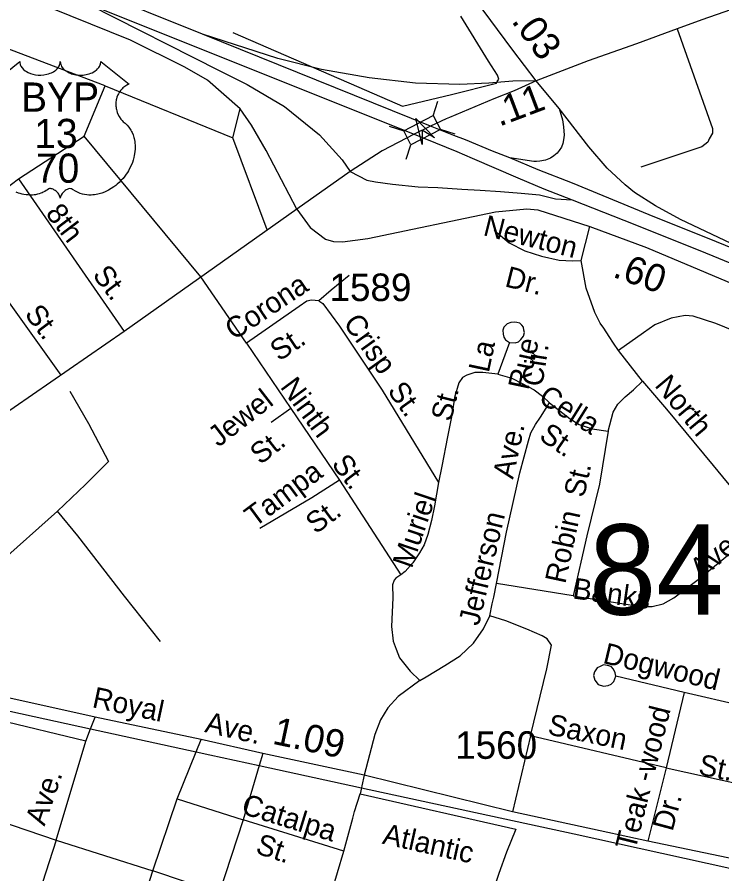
# Model space of a CAD drawing. Extents: x 2206922 to 2357709, y 510027 to 673830.
# Drawn here: x 2305617 to 2308815, y 597395 to 601284 of the extents above; entities that cross this region are included whole.
import ezdxf

# ---------------------------------------------------------------- set-up
doc = ezdxf.new("R2010")
doc.units = 0
for name, color, linetype in [('Exist Hydrographic Misc Water Feature', 7, 'Continuous'), ('Exist Railroad Mainline', 7, 'Continuous'), ('Exist Road Non-System Type 51', 7, 'Continuous'), ('Exist Road Non-System Type 51 Label', 7, 'Continuous'), ('Exist Road Primary Interstate Ramp 1 Lane Attributed', 7, 'Continuous'), ('Exist Road Primary US Divided Attributed', 7, 'Continuous'), ('Exist Road Primary US Service Attributed', 7, 'Continuous'), ('Exist Road Primary US Shield CELL', 7, 'Continuous'), ('Exist Road Primary US Shield Number Label', 7, 'Continuous'), ('Exist Road Secondary Mileage Hundredths English Label', 7, 'Continuous'), ('Exist Road Secondary Structure Standard Bridge Attributed CELL', 7, 'Continuous'), ('Exist Road Secondary Structure Standard Bridge CELL', 7, 'Continuous'), ('Exist Road Secondary Structure Standard Bridge Number Label', 7, 'Continuous'), ('Exist Road Secondary Type 51 Attributed', 7, 'Continuous'), ('Exist Road Secondary Type 51 Label', 7, 'Continuous'), ('Exist Road Secondary Type 51 Number Label', 7, 'Continuous'), ('Exist Road Secondary Type 51 Undivided 4 Lane Attributed', 7, 'Continuous')]:
    doc.layers.add(name, color=color, linetype=linetype)

msp = doc.modelspace()

# ---------------------------------------------------------------- linework, layer by layer
at = {"layer": 'Exist Hydrographic Misc Water Feature'}
for points in [[(2306596, 601215), (2306871.6, 601094), (2307202.8, 600951.7), (2307365.6, 600879.8), (2307588.9, 600932.1), (2307792.3, 600984.2), (2307796.2, 600992.2), (2307803.8, 601002.4), (2307797.8, 601020.3), (2307757, 601083.6), (2307631.1, 601288.3)], [(2305856.6, 599586.2), (2305941.7, 599439.2), (2306031.5, 599266.3), (2305926.9, 599163.2), (2305800, 599042)], [(2305800, 599042), (2305530.8, 598803.1)], [(2306268.4, 598449.2), (2306104.1, 598655.1), (2305893.3, 598929), (2305800, 599042)]]:
    msp.add_lwpolyline(points, dxfattribs=at)
at = {"layer": 'Exist Railroad Mainline'}
msp.add_lwpolyline([(2304294.9, 598418.8), (2304538, 598363.6), (2304748.3, 598321.9), (2304960.9, 598270.3), (2305950.6, 598053.5), (2306429.5, 597948.6), (2306491.6, 597935), (2306716.2, 597886.4), (2307180.2, 597785.8), (2308144.5, 597577), (2309648, 597246.1), (2309708.2, 597232.8), (2310214.4, 597121.4), (2311623.2, 596798.7), (2311745.3, 596770.1), (2313214.2, 596430), (2313294.1, 596411.6), (2313449.1, 596375.8)], dxfattribs=at)
at = {"layer": 'Exist Road Non-System Type 51'}
for p, q in [((2306016.8, 600971.8), (2305093.3, 601322.4)), ((2305920.8, 600743.5), (2306016.8, 600971.8)), ((2306016.8, 600971.8), (2306596, 600735.6)), ((2306596, 600735.6), (2306629.1, 600867.9)), ((2305623.4, 600549.8), (2305920.8, 600743.5)), ((2306451.7, 600105.6), (2305920.8, 600743.5)), ((2306751.8, 600319), (2306596, 600735.6)), ((2305335.3, 600330.9), (2305623.4, 600549.8)), ((2305623.4, 600549.8), (2306103.4, 599857.6)), ((2305335.3, 600330.9), (2305815.4, 599658.4)), ((2308177.7, 600179.7), (2308216.2, 600333.8)), ((2306657.9, 599804.5), (2306451.7, 600105.6)), ((2306657.9, 599804.5), (2306859, 599507.8)), ((2307852, 599807.8), (2307798.4, 599662.8)), ((2308455.4, 599631.1), (2308345.9, 599771.5)), ((2306859, 599507.8), (2306770.6, 599443.7)), ((2306859, 599507.8), (2307080.5, 599182.9)), ((2307080.5, 599182.9), (2306954.7, 599101.4)), ((2307080.5, 599182.9), (2307358.3, 598751.9)), ((2308140.3, 598657.5), (2307792.6, 598713.2)), ((2308643.7, 598218.8), (2308333.7, 598292.4)), ((2308643.7, 598218.8), (2308562.5, 597876.7)), ((2309086.5, 598116), (2308643.7, 598218.8)), ((2305928.7, 597997.9), (2305488, 598103.5)), ((2305950.6, 598053.5), (2305971.7, 598107.1)), ((2305928.7, 597997.9), (2305950.6, 598053.5)), ((2305794.1, 597548.1), (2305928.7, 597997.9)), ((2306429.5, 597948.6), (2306452.5, 598005.5)), ((2307947.1, 598021.1), (2307864.7, 597677.3)), ((2308562.5, 597876.7), (2307947.1, 598021.1)), ((2306343.3, 597735.5), (2306429.5, 597948.6)), ((2306732.9, 597942), (2306716.2, 597886.4)), ((2306716.2, 597886.4), (2306642.4, 597641)), ((2308562.5, 597876.7), (2308478.8, 597544)), ((2308562.5, 597876.7), (2309003.3, 597779.7)), ((2307180.2, 597785.8), (2307174.3, 597759.1)), ((2306232.4, 597409.5), (2306343.3, 597735.5)), ((2306343.3, 597735.5), (2306642.4, 597641)), ((2305368.4, 597694), (2305794.1, 597548.1)), ((2306642.4, 597641), (2306533.8, 597307.2)), ((2307099.6, 597497.7), (2306642.4, 597641)), ((2305794.1, 597548.1), (2305681.5, 597201.6)), ((2305794.1, 597548.1), (2306232.4, 597409.5)), ((2306997.3, 597151.2), (2307099.6, 597497.7)), ((2306126.1, 597070.9), (2306232.4, 597409.5)), ((2306533.8, 597307.2), (2306232.4, 597409.5))]:
    msp.add_line(p, q, dxfattribs=at)
for points in [[(2308612.5, 601230.9), (2308772.9, 600778), (2308772.9, 600756.8), (2308758.4, 600732), (2308752.4, 600716), (2308724.6, 600695.6), (2308447.1, 600602.6)], [(2307782.2, 600316.3), (2307849.8, 600260), (2307921.6, 600223.4), (2307997.6, 600199.4), (2308076.4, 600181.1), (2308136.9, 600178.3), (2308177.7, 600179.7)], [(2308345.9, 599771.5), (2308323.7, 599803.5), (2308304.5, 599834.3), (2308279.2, 599872.4), (2308263.9, 599895.5), (2308238.3, 599943.8), (2308198.9, 600053), (2308177.7, 600179.7)], [(2307124.1, 600110.7), (2307042.1, 600045.4), (2306985.8, 599996.7)], [(2306985.8, 599996.7), (2306952.5, 599999.2), (2306932, 599994.1), (2306897.4, 599971.1), (2306657.9, 599804.5)], [(2306985.8, 599996.7), (2307005, 599983.9), (2307080.5, 599881.3), (2307273.9, 599591.1), (2307529.8, 599171.5)], [(2307852, 599807.8), (2307878.1, 599806.1), (2307892.1, 599810.2), (2307903.9, 599820.3), (2307915.7, 599836.4), (2307919.6, 599852.6), (2307917.4, 599862.5), (2307915.3, 599876.4), (2307907.3, 599886.3), (2307899.1, 599894.1), (2307885.2, 599898), (2307873.1, 599899.9), (2307857.2, 599897.9), (2307841.2, 599891.6), (2307825.4, 599877.4), (2307821.6, 599863.4), (2307823.7, 599845.5), (2307825.9, 599831.6), (2307834, 599819.5), (2307852, 599807.8)], [(2309000.2, 599806.4), (2308788.3, 599892.7), (2308685.6, 599927), (2308649.4, 599929.1), (2308586, 599917.6), (2308511.1, 599886.8), (2308459.2, 599850.3), (2308345.9, 599771.5)], [(2307798.4, 599662.8), (2307731.1, 599670.5), (2307694.6, 599670.5), (2307658.1, 599659), (2307638.9, 599647.5), (2307621.6, 599624.4), (2307602.4, 599557.1), (2307590.9, 599484.1), (2307569.8, 599378.3), (2307544.8, 599245.7), (2307529.8, 599171.5)], [(2307798.4, 599662.8), (2307861.8, 599645.5), (2307909.8, 599621.5), (2307963.6, 599592.7), (2308002, 599562.9), (2308032.8, 599533.1)], [(2308299.8, 599404.3), (2308322.8, 599490.8), (2308344, 599527.3), (2308376.6, 599560), (2308415, 599592.7), (2308455.4, 599631.1)], [(2308455.4, 599631.1), (2308564.9, 599504.3), (2308776.2, 599248.6), (2309002.8, 598972.9)], [(2307792.6, 598713.2), (2307838.7, 598945.8), (2307898.3, 599215), (2307938.6, 599360.1), (2307948.2, 599396.6), (2307969.4, 599435.1), (2307992.4, 599467.7), (2308032.8, 599533.1)], [(2308032.8, 599533.1), (2308126.9, 599460), (2308167.2, 599435.1), (2308226.8, 599415.8), (2308299.8, 599404.3)], [(2308299.8, 599404.3), (2308259.5, 599163.4), (2308202, 598928.8), (2308140.3, 598657.5)], [(2307529.8, 599171.5), (2307510.9, 599065.3), (2307497.6, 598999.1), (2307480.4, 598935), (2307464.8, 598889), (2307443.3, 598852.7), (2307413.7, 598806.5), (2307378.1, 598768.1), (2307358.3, 598751.9)], [(2306954.7, 599101.4), (2306718.8, 598962.9)], [(2308140.3, 598657.5), (2308447.7, 598609.4), (2308499.6, 598609.4), (2308549.5, 598621), (2308597.5, 598647.9), (2308714.7, 598736.3), (2309002.8, 598972.9)], [(2307358.3, 598751.9), (2307336.5, 598737.6), (2307328.5, 598727.6), (2307320.9, 598707.5), (2307321.6, 598647.5), (2307316.8, 598517.5), (2307323.7, 598451.6), (2307337.9, 598415.7), (2307352.3, 598375.9), (2307401, 598314.5), (2307444.9, 598272.1)], [(2307761.9, 598567.1), (2307773.4, 598621), (2307781.1, 598651.7), (2307792.6, 598713.2)], [(2307444.9, 598272.1), (2307473.3, 598289.4), (2307558.2, 598341.3), (2307627.4, 598385.5), (2307688.9, 598442.2), (2307733.1, 598507.5), (2307761.9, 598567.1)], [(2307947.1, 598021.1), (2308020.6, 598325.1), (2308042.4, 598432.6), (2308023.1, 598461.4), (2308000.1, 598474.9), (2307930.9, 598505.6), (2307834.9, 598544.1), (2307761.9, 598567.1)], [(2308333.7, 598292.4), (2308331.2, 598307.7), (2308324.4, 598324.6), (2308312.9, 598335.7), (2308296.9, 598341.5), (2308278.8, 598343.4), (2308262.9, 598337.1), (2308248.9, 598330.9), (2308237.2, 598312.9), (2308233.4, 598294.9), (2308239.6, 598274.9), (2308253.8, 598255.1), (2308277.9, 598247.3), (2308299.8, 598249.6), (2308313.8, 598255.7), (2308325.7, 598267.8), (2308333.7, 598292.4)], [(2307444.9, 598272.1), (2307346.9, 598200), (2307298.9, 598148.1), (2307266.2, 598094.3), (2307241.3, 598027), (2307192.2, 597843.6)], [(2307192.2, 597843.6), (2307182.1, 597794.1), (2307180.2, 597785.8)], [(2307099.6, 597497.7), (2307140.5, 597647.3), (2307148.4, 597678.8), (2307174.3, 597759.1)], [(2307174.3, 597759.1), (2307881, 597598.5), (2307837.6, 597493.7), (2307802.6, 597397.3), (2307715.5, 597132.5), (2307661.4, 596927.6)]]:
    msp.add_lwpolyline(points, dxfattribs=at)
at = {"layer": 'Exist Road Primary Interstate Ramp 1 Lane Attributed'}
msp.add_line((2308076.9, 600869.4), (2307972.6, 600994.2), dxfattribs=at)
for points in [[(2305943.3, 601341.9), (2306533.5, 601042), (2306661.7, 600978.3), (2306830.2, 600877.6), (2306989.1, 600749.3), (2307091.9, 600635.8), (2307128, 600582.8)], [(2307972.6, 600994.2), (2307866.8, 600993.6), (2307757.9, 600984.7), (2307626, 600978.4), (2307425.7, 600984.7), (2307214.3, 601008.6), (2306998.4, 601046.7), (2306801, 601096.1), (2306457.9, 601206.3)], [(2308076.9, 600869.4), (2308092.7, 600817.9), (2308097.5, 600786.2), (2308099.3, 600748.6), (2308097.5, 600726.9), (2308093.4, 600709.9), (2308087, 600693.4), (2308077, 600678.2), (2308067.6, 600666.4), (2308053.5, 600654.1), (2308037.1, 600643.5), (2308014.7, 600635.3), (2307989.7, 600630.3), (2307974.3, 600628.3), (2307962, 600629), (2307852.5, 600645.4)], [(2309077.7, 600147.5), (2308858.1, 600256), (2308627.4, 600366.1), (2308513.9, 600426.9), (2308419.7, 600487.6), (2308376.6, 600523.3), (2308294.7, 600598.2), (2308212, 600694.6), (2308076.9, 600869.4)], [(2307128, 600582.8), (2307204.1, 600544.4), (2307243.7, 600536.5), (2307320.3, 600525.9), (2307437.8, 600514), (2307526.3, 600511.4), (2307635.9, 600503.5), (2307719, 600498.2), (2307811.5, 600492.9), (2307904.3, 600485), (2307987.2, 600477.5), (2308059.9, 600459.9), (2308136.8, 600455.4)]]:
    msp.add_lwpolyline(points, dxfattribs=at)
at = {"layer": 'Exist Road Primary US Divided Attributed'}
for points in [[(2306457.9, 601206.3), (2305432, 601620.2), (2304253, 602092.7), (2304041, 602171.5), (2303732.6, 602271.1), (2303680.3, 602281)], [(2305943.3, 601341.9), (2305984.3, 601326.3), (2307418.8, 600752.8)], [(2307492.5, 600788.9), (2306457.9, 601206.3)], [(2307852.5, 600645.4), (2307773.9, 600675.8), (2307652.1, 600726.3), (2307599.5, 600746.1), (2307492.5, 600788.9)], [(2307418.8, 600752.8), (2307612.6, 600673.7), (2307681.7, 600644.1), (2307889.4, 600555.3), (2308007.3, 600505.1), (2308136.8, 600455.4)], [(2309077.7, 600147.5), (2308791.6, 600264.1), (2308484.8, 600386.8), (2308137.7, 600530.2), (2307982.2, 600590.4), (2307852.5, 600645.4)], [(2308136.8, 600455.4), (2308371.3, 600362.3), (2308714.9, 600224.2), (2308995.5, 600109.5), (2309095.3, 600069.6), (2309133.6, 600054.6), (2309374.4, 599958.7), (2309584.6, 599874.3), (2309670.4, 599840.5), (2309908.2, 599739.2), (2310056.9, 599676.3), (2310316.2, 599564.3), (2310626, 599429.2), (2311141.3, 599206.7), (2311532.4, 599037.9), (2311869, 598891.7)]]:
    msp.add_lwpolyline(points, dxfattribs=at)
at = {"layer": 'Exist Road Primary US Service Attributed'}
for points in [[(2306887.2, 600412.8), (2306747.5, 600679.3), (2306680.8, 600793.8), (2306629.1, 600867.9), (2306481.5, 600998.5), (2306377.7, 601056.8), (2306131.8, 601179.8), (2304126.9, 601988.9), (2303905.9, 602071.4), (2303809, 602103.4), (2303599.2, 602158.5), (2303401, 602197.7), (2303254.8, 602203.1), (2303190.1, 602190.3), (2302912.5, 602066.8), (2302872.2, 602053), (2302841.5, 602052), (2302810.8, 602061.5), (2302785.3, 602079.5), (2302761, 602109.2)], [(2306887.2, 600412.8), (2306946.6, 600328.9), (2307016, 600275.4), (2307053.6, 600265.4), (2307093.2, 600263.5), (2307208.1, 600279.3), (2307788.4, 600400.2), (2307931, 600413.1), (2307980.5, 600409.1), (2308216.2, 600333.8), (2308473.6, 600238.7), (2309012.3, 600010.8), (2309610.5, 599778.9), (2309628.3, 599759.1), (2309634.2, 599735.3), (2309634.2, 599706.6), (2309624.3, 599674.9), (2309583.1, 599572.5)]]:
    msp.add_lwpolyline(points, dxfattribs=at)
at = {"layer": 'Exist Road Primary US Shield CELL'}
msp.add_lwpolyline([(2305500.4, 600979.8), (2305629, 601082.2), (2305629.4, 601076.9), (2305630.7, 601070.6), (2305631.6, 601067.3), (2305634.6, 601061.1), (2305639.5, 601053.7), (2305646.3, 601046.5), (2305653.9, 601040.2), (2305659.1, 601036.8), (2305667.9, 601032.1), (2305677.8, 601027.9), (2305688.9, 601024.8), (2305700.2, 601022.5), (2305712.6, 601021.1), (2305724.8, 601020.9), (2305738, 601021.9), (2305752.6, 601024.7), (2305759.4, 601026.4), (2305766.9, 601029), (2305773.9, 601031.9), (2305781.6, 601036), (2305787.7, 601040), (2305792.5, 601043.5), (2305799.4, 601050), (2305804.8, 601056.7), (2305807.1, 601060.5), (2305809.1, 601064.2), (2305811.7, 601071.9), (2305812.5, 601075.4), (2305813, 601082.5), (2305813.5, 601076.5), (2305814.1, 601072.8), (2305815.1, 601069.1), (2305816.6, 601065.3), (2305819.3, 601059.8), (2305822.4, 601055.2), (2305828.1, 601048.5), (2305831.7, 601045.1), (2305835, 601042.5), (2305843.7, 601036.5), (2305853.9, 601031.3), (2305858.9, 601029.1), (2305864.1, 601027.3), (2305870.6, 601025.3), (2305877.4, 601023.7), (2305884.1, 601022.6), (2305890.9, 601021.6), (2305897.9, 601021), (2305903.6, 601020.9), (2305910.6, 601021), (2305917, 601021.3), (2305923.6, 601022.1), (2305930.9, 601023.3), (2305936.8, 601024.6), (2305944.5, 601026.7), (2305951.5, 601029.2), (2305957.6, 601031.8), (2305965.6, 601036), (2305972.1, 601040), (2305976.8, 601043.8), (2305982.4, 601049), (2305987.7, 601055.2), (2305990.8, 601059.6), (2305993, 601064.3), (2305995.1, 601069.1), (2305996.3, 601074.3), (2305997, 601078.8), (2305997.1, 601082.6), (2306125.7, 600980.2), (2306122.6, 600979), (2306115.7, 600975.6), (2306110.1, 600972.3), (2306101.3, 600966.1), (2306097.5, 600962.7), (2306093.7, 600959.1), (2306090.2, 600955.3), (2306087.1, 600951.7), (2306083.4, 600946.6), (2306080, 600941.4), (2306076.8, 600935.7), (2306074.4, 600930.8), (2306070.4, 600920.4), (2306068.5, 600913.9), (2306067.3, 600908.3), (2306065.8, 600896.9), (2306065.4, 600891.4), (2306065.4, 600886), (2306065.7, 600880.3), (2306066.2, 600874.8), (2306067.2, 600869.1), (2306068.1, 600864.1), (2306069.7, 600858), (2306072, 600850.8), (2306074.8, 600843.9), (2306080.7, 600832.7), (2306088.3, 600821.3), (2306093.7, 600815), (2306099, 600809.5), (2306106.9, 600802.8), (2306111.2, 600799), (2306116.1, 600794.1), (2306124.2, 600784.7), (2306127.5, 600780.3), (2306130.8, 600775.4), (2306133.8, 600770.3), (2306136.8, 600764.8), (2306139.3, 600760), (2306143.8, 600749), (2306147.1, 600738.3), (2306148.6, 600732.7), (2306151, 600720), (2306151.9, 600713.8), (2306152.9, 600701.5), (2306152.9, 600686.6), (2306151.8, 600672.5), (2306149.1, 600656), (2306146.9, 600646.1), (2306143.6, 600634.6), (2306140.3, 600624.7), (2306134.4, 600610), (2306129.2, 600599.4), (2306122.5, 600586.9), (2306117.8, 600579.4), (2306112.4, 600571.3), (2306105.7, 600562.1), (2306097.8, 600552.2), (2306088.3, 600541.8), (2306080.6, 600534.1), (2306070.6, 600525.1), (2306064.5, 600520.1), (2306055.8, 600513.6), (2306044, 600505.7), (2306032.3, 600498.9), (2306022.4, 600493.8), (2306013.5, 600490), (2306002.2, 600485.7), (2305983.2, 600480.5), (2305976.3, 600479), (2305968.1, 600477.8), (2305960.4, 600477), (2305952.9, 600476.6), (2305942.9, 600476.6), (2305933, 600477.3), (2305923.5, 600478.7), (2305913.7, 600480.8), (2305903.5, 600483.8), (2305894.2, 600487.5), (2305884.8, 600492.1), (2305868.9, 600502.1), (2305864.3, 600504.5), (2305861.7, 600505.2), (2305855.5, 600505.5), (2305849.8, 600504.3), (2305843.8, 600502), (2305840.3, 600500.1), (2305835.5, 600496.9), (2305831.9, 600494.1), (2305827.5, 600489.9), (2305824.4, 600486.4), (2305822.1, 600483.7), (2305817.6, 600476.6), (2305816, 600473.2), (2305814.4, 600468.9), (2305812.9, 600462.5), (2305810.9, 600470.6), (2305808.5, 600475.9), (2305805.8, 600480.5), (2305802.9, 600484.5), (2305798.5, 600489.7), (2305794.4, 600493.5), (2305789.6, 600497.5), (2305784.4, 600500.6), (2305780.3, 600502.7), (2305776.5, 600504.2), (2305771.8, 600505.3), (2305768, 600505.6), (2305764.9, 600505.5), (2305760.6, 600504.6), (2305754.8, 600500.4), (2305749.3, 600496.6), (2305743.3, 600492.8), (2305736.2, 600489), (2305730.9, 600486.6), (2305724.7, 600484.2), (2305717.4, 600481.8), (2305709.5, 600479.7), (2305701.4, 600478.1), (2305694.3, 600477), (2305686.6, 600476.3), (2305679.7, 600476.1), (2305672.5, 600476.1), (2305665.7, 600476.7), (2305657.9, 600477.3), (2305648.2, 600478.8), (2305640.1, 600480.6), (2305631.6, 600482.9), (2305622.9, 600485.6), (2305613.5, 600489.2)], dxfattribs=at)
at = {"layer": 'Exist Road Secondary Structure Standard Bridge Attributed CELL'}
msp.add_lwpolyline([(2307455.2, 600705.7), (2307426.9, 600824.3), (2307510.7, 600735.7), (2307455.9, 600770.7)], close=True, dxfattribs=at)
at = {"layer": 'Exist Road Secondary Structure Standard Bridge CELL'}
for p, q in [((2307506, 600836.7), (2307527, 600902.4)), ((2307305.8, 600788.8), (2307371.5, 600767.8)), ((2307537.6, 600775.4), (2307603.3, 600754.3)), ((2307382.8, 600639.3), (2307403.8, 600705))]:
    msp.add_line(p, q, dxfattribs=at)
msp.add_lwpolyline([(2307371.5, 600767.8), (2307505.8, 600837), (2307538.2, 600774.2), (2307403.8, 600705)], close=True, dxfattribs=at)
at = {"layer": 'Exist Road Secondary Type 51 Attributed'}
for points in [[(2307972.6, 600994.2), (2307866.3, 601134.2), (2307563.5, 601545.2), (2307453.9, 601700), (2307138.2, 602139.1)], [(2311551.8, 596862.6), (2310044.4, 597199.3), (2309723.4, 597271.2), (2309663.7, 597284.4), (2309238.8, 597378.3), (2308915.2, 597453.3), (2308478.8, 597544), (2307864.7, 597677.3), (2307192.2, 597843.6), (2306732.9, 597942), (2306452.5, 598005.5), (2305971.7, 598107.1), (2304888.1, 598347.7), (2304346.9, 598464.1)]]:
    msp.add_lwpolyline(points, dxfattribs=at)
at = {"layer": 'Exist Road Secondary Type 51 Undivided 4 Lane Attributed'}
for points in [[(2310578.7, 601940.1), (2310147.2, 601778.1), (2309950.1, 601704.2), (2309839.4, 601663.2), (2309672.1, 601601.3), (2309638.3, 601588.8), (2309616, 601580.5), (2309341, 601484.8), (2309316.5, 601477), (2308961.7, 601354.2), (2308924, 601341.2), (2308725, 601272.3), (2308612.5, 601230.9), (2308427.5, 601162.7), (2308208.2, 601086), (2307972.6, 600994.2)], [(2307972.6, 600994.2), (2307872.4, 600948.9), (2307780.3, 600913), (2307579.7, 600829.1), (2307563.7, 600821.9), (2307492.5, 600788.9)], [(2307492.5, 600788.9), (2307418.8, 600752.8)], [(2307418.8, 600752.8), (2307274.4, 600677.3), (2307128, 600582.8)], [(2307128, 600582.8), (2306887.2, 600412.8)], [(2306887.2, 600412.8), (2306103.4, 599857.6), (2305519.5, 599454.4), (2304943.4, 599040.2), (2304849, 598957.9), (2304668, 598783.1), (2304578.3, 598687.9), (2304346.9, 598464.1)]]:
    msp.add_lwpolyline(points, dxfattribs=at)

# ---------------------------------------------------------------- texts
at = {"layer": 'Exist Road Non-System Type 51 Label'}
for s, rotation, p in [('8th', 307.3674, (2305742.9, 600392.1)), ('Newton', 345.8513, (2307727.8, 600294.8)), ('St.', 307.3674, (2305956, 600113)), ('Dr.', 345.8513, (2307826.3, 600062.6)), ('Corona', 33.853, (2306601.4, 599814.8)), ('St.', 307.0497, (2305647.9, 599935.2)), ('Crisp', 305.6638, (2307094.1, 599894.8)), ('St.', 33.853, (2306806, 599719.1)), ('Rue', 77.9976, (2307937.2, 599588.2)), ('La', 77.9976, (2307757.6, 599666.9)), ('Cir.', 81.17, (2308000.3, 599603.1)), ('Ninth', 306.4647, (2306808.1, 599605)), ('St.', 305.3568, (2307295, 599587.5)), ('North', 309.8742, (2308506.8, 599610.9)), ('Jewel', 37.7989, (2306530.9, 599329.2)), ('Cella', 328.0025, (2307977.3, 599539.4)), ('St.', 76.1067, (2307586.1, 599444.3)), ('St.', 325.5596, (2307980.9, 599370.3)), ('Ave.', 77.7707, (2307867.6, 599183.6)), ('St.', 37.7989, (2306720.8, 599249.3)), ('St.', 307.3383, (2307040.7, 599254.7)), ('Tampa', 36.639, (2306694.9, 598965.7)), ('St.', 77.3689, (2308189.9, 599099.5)), ('Muriel', 71.2664, (2307408.3, 598777.7)), ('St.', 36.639, (2306971.9, 598934.5)), ('Jefferson', 76.7269, (2307712.3, 598517.6)), ('Robin', 77.8782, (2308104.9, 598708.6)), ('Ave.', 39.1311, (2308718.9, 598729.3)), ('Banks', 351.9031, (2308135.4, 598645.7)), ('Dogwood', 346.4304, (2308271.2, 598352.8)), ('Teak -wood', 75.9195, (2308422.8, 597499.1)), ('Saxon', 348.3105, (2308020.8, 598029.1)), ('St.', 348.3105, (2308704.6, 597847.1)), ('Ave.', 70.9238, (2305741.5, 597608.9)), ('Catalpa', 342.8259, (2306629.7, 597670)), ('Dr.', 74.9394, (2308591.4, 597584.6)), ('Atlantic', 347.4687, (2307270.8, 597532.7)), ('St.', 341.856, (2306694.5, 597490.1))]:
    msp.add_text(s, height=95, rotation=rotation, dxfattribs=at).set_placement(p)
at = {"layer": 'Exist Road Primary US Shield Number Label'}
for s, p in [('BYP', (2305634.9, 600854.8)), ('13', (2305694.8, 600689.7)), ('70', (2305702.3, 600532.3))]:
    msp.add_text(s, height=132.5, dxfattribs=at).set_placement(p)
at = {"layer": 'Exist Road Secondary Mileage Hundredths English Label'}
for s, rotation, p in [('.03', 306.4306, (2307857.5, 601265.6)), ('.11', 20.742, (2307805.3, 600786.2)), ('.60', 340.1677, (2308315.3, 600106.3)), ('1.09', 347.9909, (2306771.3, 597986.4))]:
    msp.add_text(s, height=125, rotation=rotation, dxfattribs=at).set_placement(p)
at = {"layer": 'Exist Road Secondary Structure Standard Bridge Number Label'}
msp.add_text('84', height=410.1, dxfattribs=at).set_placement((2308212.5, 598571.5))
at = {"layer": 'Exist Road Secondary Type 51 Label'}
for s, rotation, p in [('Royal', 347.987, (2305953.7, 598152)), ('Ave.', 347.0985, (2306464.8, 598039.6))]:
    msp.add_text(s, height=95, rotation=rotation, dxfattribs=at).set_placement(p)
at = {"layer": 'Exist Road Secondary Type 51 Number Label'}
for s, p in [('1589', (2307034.9, 599995.2)), ('1560', (2307605.3, 597917.3))]:
    msp.add_text(s, height=125, dxfattribs=at).set_placement(p)

doc.saveas('drawing.dxf')
